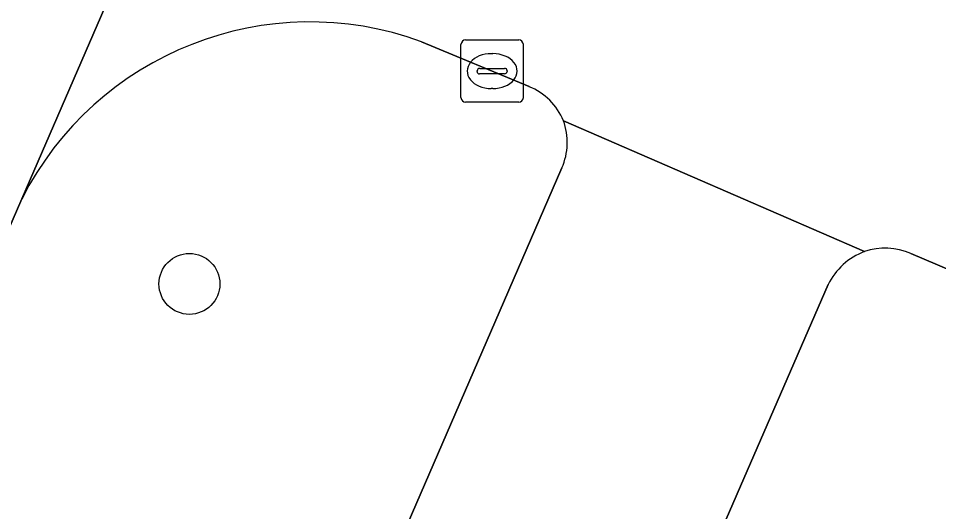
# Model space of a CAD drawing. Extents: x 162803 to 163818, y 381639 to 382475.
# Drawn here: x 163447.67 to 163462.45, y 381981.31 to 381989.23 of the extents above; entities that cross this region are included whole.
import ezdxf

# ---------------------------------------------------------------- set-up
doc = ezdxf.new("R2010")
doc.units = 0
for name, color, linetype in [('IMGEO_Boom', 7, 'Continuous'), ('IMGEO_Kolk', 7, 'Continuous'), ('IMGEO_Rijbaan_lokaal_gesloten', 7, 'Continuous'), ('IMGEO_Rijbaan_lokaal_open', 7, 'Continuous'), ('IMGEO_Voetpad_open', 7, 'Continuous')]:
    doc.layers.add(name, color=color, linetype=linetype)

msp = doc.modelspace()

# ---------------------------------------------------------------- linework, layer by layer
at = {"layer": 'IMGEO_Boom'}
msp.add_circle((163450.419, 381984.968), 0.489, dxfattribs=at)
at = {"layer": 'IMGEO_Kolk'}
for p, q in [((163454.853, 381988.884), (163455.705, 381988.884)), ((163454.778, 381987.958), (163454.778, 381988.81)), ((163455.779, 381988.81), (163455.779, 381987.958)), ((163455.266, 381988.664), (163455.291, 381988.664)), ((163455.08, 381988.427), (163455.478, 381988.427)), ((163455.037, 381988.378), (163455.037, 381988.39)), ((163455.475, 381988.341), (163455.077, 381988.341)), ((163455.521, 381988.39), (163455.521, 381988.378)), ((163455.289, 381988.104), (163455.264, 381988.104)), ((163455.705, 381987.884), (163454.853, 381987.884))]:
    msp.add_line(p, q, dxfattribs=at)
for points in [[(163454.853, 381988.884), (163455.705, 381988.884)], [(163454.778, 381987.958), (163454.778, 381988.81)], [(163455.779, 381988.81), (163455.779, 381987.958)], [(163455.705, 381987.884), (163454.853, 381987.884)]]:
    msp.add_lwpolyline(points, dxfattribs=at)
for centre, radius, start, end in [((163454.855, 381988.808), 0.0765, 91.552, 178.448), ((163454.855, 381988.808), 0.0765, 91.552, 178.448), ((163455.703, 381988.808), 0.0765, 1.552, 88.448), ((163455.703, 381988.808), 0.0765, 1.552, 88.448), ((163455.077, 381988.387), 0.0403, 85.8775, 175.7526), ((163455.482, 381988.389), 0.0386, 1.7309, 96.639), ((163455.074, 381988.377), 0.0366, 178.938, 274.7102), ((163455.478, 381988.384), 0.043, 264.8664, 352.4533), ((163454.855, 381987.96), 0.0765, 181.552, 268.448), ((163454.855, 381987.96), 0.0765, 181.552, 268.448), ((163455.703, 381987.96), 0.0765, 271.552, 358.448), ((163455.703, 381987.96), 0.0765, 271.552, 358.448)]:
    msp.add_arc(centre, radius, start, end, dxfattribs=at)
for centre, major_axis, ratio, start_param, end_param in [((163455.265, 381988.384), (-0.387, 0.002), 0.722429, 4.712389, 7.853982), ((163455.29, 381988.384), (-0.39, 0.002), 0.717154, 1.570796, 4.712389)]:
    msp.add_ellipse(centre, major_axis=major_axis, ratio=ratio, start_param=start_param, end_param=end_param, dxfattribs=at)
at = {"layer": 'IMGEO_Rijbaan_lokaal_gesloten'}
msp.add_lwpolyline([(163386.919, 381847.797), (163388.624, 381850.595), (163390.76, 381854.593), (163415.161, 381910.87), (163415.513, 381911.701), (163428.395, 381941.649), (163430.131, 381945.733), (163435.996, 381959.252), (163447.726, 381986.331), (163453.528, 381999.71), (163453.677, 382000.069), (163454.983, 382003.129), (163456.608, 382007.035), (163457.866, 382010.228), (163459.612, 382015.187)], dxfattribs=at)
at = {"layer": 'IMGEO_Rijbaan_lokaal_open'}
for points in [[(163453.528, 381999.71), (163447.726, 381986.331)], [(163454.146, 381988.856), (163455.873, 381988.134)], [(163461.257, 381985.486), (163456.425, 381987.587)], [(163456.425, 381987.587), (163461.257, 381985.486)], [(163456.4, 381986.83), (163453.913, 381981.1), (163458.188, 381979.241), (163458.714, 381980.451), (163460.673, 381984.956)], [(163462.003, 381985.457), (163463.575, 381984.785), (163463.89, 381984.649), (163500, 381969.1), (163502.542, 381967.996), (163520.148, 381961.671), (163530.725, 381957.179), (163543.757, 381951.645), (163545.774, 381956.604), (163522.258, 381966.695), (163521.066, 381967.074), (163511.591, 381969.13), (163499.913, 381974.227)]]:
    msp.add_lwpolyline(points, dxfattribs=at)
for centre, radius, start, end in [((163452.357, 381983.979), 5.194, 69.8588, 153.0809), ((163455.483, 381987.189), 1.022, 22.9217, 67.5997), ((163455.446, 381987.24), 1.038, 336.7125, 19.5045), ((163461.616, 381984.503), 1.046, 110.0828, 154.3668), ((163461.592, 381984.505), 1.036, 66.6609, 108.8867)]:
    msp.add_arc(centre, radius, start, end, dxfattribs=at)
at = {"layer": 'IMGEO_Voetpad_open'}
for points in [[(163455.873, 381988.134), (163454.146, 381988.856)], [(163453.784, 381980.802), (163453.913, 381981.1), (163456.4, 381986.83)], [(163447.726, 381986.331), (163435.996, 381959.252)], [(163463.89, 381984.649), (163463.575, 381984.785), (163462.003, 381985.457)], [(163460.673, 381984.956), (163458.714, 381980.451), (163464.75, 381977.752)]]:
    msp.add_lwpolyline(points, dxfattribs=at)
for centre, radius, start, end in [((163452.357, 381983.979), 5.194, 69.8588, 153.0809), ((163455.483, 381987.189), 1.022, 22.9217, 67.5997), ((163455.446, 381987.24), 1.038, 336.7125, 19.5045), ((163461.616, 381984.503), 1.046, 110.0828, 154.3668), ((163461.592, 381984.505), 1.036, 66.6609, 108.8867)]:
    msp.add_arc(centre, radius, start, end, dxfattribs=at)

doc.saveas('drawing.dxf')
